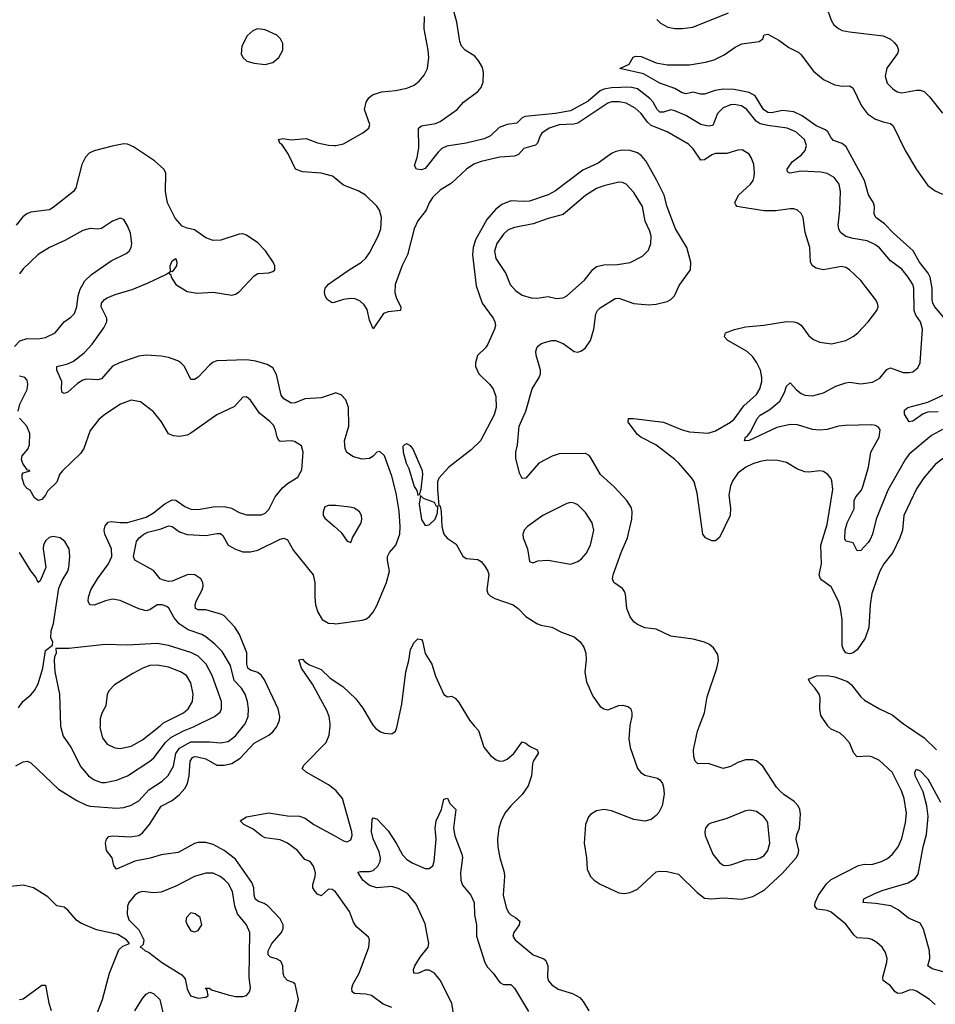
# Model space of a CAD drawing. Header units: inches. Extents: x 1682530 to 1839546, y 640742 to 791647.
# Tile 779 of 923: x 1778311 to 1783230, y 738503 to 743793. Entities that reach past the tile are written whole.
import ezdxf

# ---------------------------------------------------------------- set-up
doc = ezdxf.new("R2010")
doc.units = ezdxf.units.IN
doc.header["$MEASUREMENT"] = 0
for name, color, linetype in [('B7773', 7, 'Continuous'), ('B7774', 7, 'Continuous'), ('B7783', 7, 'Continuous'), ('B7784', 7, 'Continuous')]:
    doc.layers.add(name, color=color, linetype=linetype)

msp = doc.modelspace()

# ---------------------------------------------------------------- linework, layer by layer
at = {"layer": 'B7773', "color": 5}
for points, elevation in [([(1778290, 739784.5), (1778330, 739806.5), (1778350.2, 739810.2), (1778370, 739800.3), (1778520, 739660), (1778618.5, 739598.5), (1778670, 739572.6), (1778690, 739567.7), (1778830, 739557.9), (1778870, 739560.1), (1778910, 739572.7), (1778950, 739597.2), (1779004.7, 739655.3), (1779077, 739703), (1779108, 739732), (1779136.7, 739783.3), (1779149.1, 739850.9), (1779170, 739880.3), (1779230, 739912.8), (1779330, 739914.4), (1779390, 739908.9), (1779430, 739915.7), (1779470, 739946.3), (1779513.6, 740000)], 740), ([(1778530.5, 740000), (1778530.9, 739990), (1778544.4, 739944.4), (1778585, 739885), (1778639.4, 739779.4), (1778680.2, 739730), (1778710, 739709.3), (1778750, 739695.2), (1778770, 739695), (1778830, 739707), (1778890, 739730.2), (1779010.3, 739809.7), (1779031.7, 739828.3), (1779094.9, 739910), (1779122.7, 739937.3), (1779190, 739973.2), (1779245.1, 739994.9), (1779255.4, 740000)], 760), ([(1778742.1, 740000), (1778741.8, 739990), (1778755.6, 739935.6), (1778781.3, 739901.3), (1778821.5, 739881.5), (1778850, 739877.6), (1778910, 739889.4), (1778970, 739923.5), (1779064.5, 740000)], 780), ([(1779771.6, 738390), (1779808.1, 738530), (1779791, 738611), (1779780.1, 738620.1), (1779750, 738632), (1779731.7, 738651.7), (1779726.5, 738670), (1779724.6, 738710), (1779714.4, 738734.4), (1779690, 738747.9), (1779657.5, 738757.5), (1779645.2, 738770), (1779645.5, 738790), (1779665.9, 738830), (1779717.4, 738890), (1779725.8, 738910), (1779725.6, 738930), (1779710, 738962), (1779646, 739030), (1779625.1, 739045.1), (1779590, 739057.5), (1779575.3, 739070), (1779569.9, 739089.9), (1779568.9, 739130), (1779558.4, 739158.4), (1779470, 739282.4), (1779410, 739329.9), (1779350, 739361.8), (1779310, 739372.3), (1779270, 739373), (1779250, 739367.8), (1779161.6, 739318.4), (1779070, 739305.7), (1779011.9, 739288.1), (1778930, 739272.8), (1778830, 739229.7), (1778816.9, 739250), (1778806.6, 739290), (1778776.8, 739330), (1778770.9, 739370), (1778776.9, 739390), (1778790, 739404.2), (1778810.9, 739409.1), (1778903.9, 739403.9), (1778950, 739410.2), (1778970, 739424.1), (1779008.5, 739470), (1779070, 739568.6), (1779130, 739599), (1779170, 739630.8), (1779197.1, 739662.9), (1779213, 739690), (1779221.6, 739730), (1779226, 739810), (1779239.8, 739830), (1779250, 739835), (1779266.8, 739833.2), (1779310, 739822.3), (1779370, 739788.4), (1779410, 739787.9), (1779450, 739797.6), (1779494.9, 739825.1), (1779570, 739905.7), (1779648.6, 739950), (1779670, 739967.5), (1779690, 739993.1), (1779693.2, 740000)], 720), ([(1780000, 739659.1), (1779970, 739682.8), (1779849.5, 739750), (1779828.2, 739770), (1779839.1, 739790), (1779958, 739910), (1779974.1, 739950), (1779978.5, 740000)], 680), ([(1780000, 739113), (1779990, 739119.8), (1779970, 739121.4), (1779930, 739087), (1779910, 739095.7), (1779898.5, 739110), (1779886.5, 739130), (1779886.5, 739146.5), (1779899, 739190), (1779899.5, 739210), (1779890, 739246.4), (1779870.9, 739270.9), (1779842.2, 739282.2), (1779804.2, 739330), (1779750, 739369.9), (1779710, 739387.1), (1779630, 739398.1), (1779610, 739408.6), (1779565.1, 739445.1), (1779514.3, 739470), (1779494.5, 739490), (1779529.2, 739510), (1779650, 739532.1), (1779750, 739516.6), (1779813.7, 739513.6), (1779843.9, 739503.9), (1779891.7, 739470), (1780000, 739409.8)], 680), ([(1778725.2, 738450), (1778755.9, 738530), (1778793.5, 738670), (1778844, 738796), (1778864.1, 738815.9), (1778901.2, 738830), (1778884.5, 738850), (1778837.7, 738877.7), (1778723.8, 738903.8), (1778639.1, 738939.1), (1778616, 738956), (1778570, 739009.6), (1778550, 739024.5), (1778510, 739033.2), (1778461.4, 739081.5), (1778385.1, 739130), (1778330, 739143.4), (1778228, 739132)], 740), ([(1778310, 738528.4), (1778330, 738533.7), (1778430, 738605.5), (1778450, 738606.8), (1778466.7, 738510), (1778479.7, 738470)], 740), ([(1778930, 738467.6), (1778970, 738534), (1778990, 738558.7), (1779010, 738568.9), (1779030, 738561.5), (1779062.8, 738530), (1779080.2, 738460.2)], 720)]:
    msp.add_lwpolyline(points, dxfattribs=dict(at, elevation=elevation))
for points, elevation in [([(1779310, 739208.3), (1779250, 739189.9), (1779150, 739138.2), (1779070, 739105.6), (1779030, 739101.7), (1778970, 739109.6), (1778950, 739103.6), (1778928.4, 739090), (1778897.6, 739050), (1778890.4, 739030), (1778887.8, 738987.8), (1778896.9, 738956.9), (1778950, 738903.8), (1778977.4, 738850), (1778974.6, 738825.4), (1778958, 738810), (1778967.1, 738807.1), (1778984.9, 738790), (1779003.4, 738783.4), (1779073, 738730), (1779182, 738662), (1779200.3, 738640.3), (1779210, 738586.8), (1779228.7, 738548.7), (1779270, 738536.9), (1779310, 738542.4), (1779322.7, 738550), (1779318.6, 738578.6), (1779309.2, 738590), (1779329.7, 738590.3), (1779342, 738582), (1779430, 738553.9), (1779470, 738545.7), (1779510, 738545.6), (1779528.7, 738551.3), (1779538.8, 738561.2), (1779546, 738570), (1779551.1, 738590), (1779543.8, 738650), (1779546.5, 738890), (1779528.9, 738930), (1779480.2, 738990), (1779467.1, 739030), (1779454.5, 739110), (1779432.4, 739150), (1779411.9, 739171.9), (1779388.2, 739190), (1779350, 739208.2)], 740), ([(1779230, 738995.1), (1779207.3, 738970), (1779204, 738950), (1779210.7, 738930), (1779230, 738898.8), (1779250, 738893.4), (1779270, 738900.7), (1779289.3, 738930), (1779279.5, 738970), (1779254, 738990)], 760)]:
    msp.add_lwpolyline(points, close=True, dxfattribs=dict(at, elevation=elevation))
at = {"layer": 'B7774', "color": 5, "elevation": 720}
for points in [[(1779590, 743744.2), (1779564.5, 743735.5), (1779532.8, 743707.2), (1779504.4, 743650), (1779501.3, 743610), (1779508.7, 743590), (1779531, 743570), (1779570, 743559.5), (1779630, 743552.4), (1779670, 743563.6), (1779702.4, 743590), (1779725.1, 743630), (1779724.8, 743664.8), (1779712.7, 743690), (1779692.7, 743710), (1779630, 743738.9)], [(1779130, 742438), (1779120.4, 742440.4), (1779119.3, 742470), (1779130, 742498), (1779150, 742510.7), (1779154.9, 742490), (1779152.4, 742470)]]:
    msp.add_lwpolyline(points, close=True, dxfattribs=at)
at = {"layer": 'B7774', "color": 5}
for points, elevation in [([(1780000, 742945.7), (1779992.2, 742952.2), (1779930, 742969.2), (1779830, 742975.1), (1779792.7, 742990), (1779753.2, 743073.2), (1779720.9, 743120.9), (1779708.2, 743130), (1779701.2, 743150), (1779724.9, 743155.1), (1779770, 743148.1), (1779850, 743155.5), (1779911.4, 743131.4), (1779970, 743119), (1780000, 743117.4)], 680), ([(1780000, 741785.3), (1779930, 741761.6), (1779843.6, 741756.4), (1779790, 741734.2), (1779770, 741732.7), (1779730, 741755.9), (1779715.5, 741775.5), (1779690, 741887.3), (1779670, 741922.3), (1779641.1, 741941.1), (1779579, 741959), (1779530, 741965.8), (1779370, 741960.2), (1779350, 741952.5), (1779330, 741936.4), (1779270, 741873.3), (1779250, 741860.5), (1779230, 741860.7), (1779195.4, 741930), (1779176.9, 741950), (1779159.6, 741959.6), (1779110, 741977.6), (1779070, 741986.2), (1778990, 741990.7), (1778950, 741985.8), (1778846.7, 741950), (1778810, 741931.3), (1778750, 741863.9), (1778730, 741858.2), (1778670, 741862.2), (1778650, 741855.8), (1778622, 741838), (1778570, 741792), (1778550, 741784.5), (1778539, 741790), (1778534.5, 741810), (1778536.3, 741850), (1778509.7, 741910), (1778509.4, 741930), (1778570, 741943.9), (1778600.6, 741959.4), (1778656.8, 742003.2), (1778699.8, 742050), (1778762.1, 742137.9), (1778778.8, 742170), (1778778.4, 742190), (1778748.7, 742250), (1778750.8, 742270), (1778766.4, 742290), (1778780.8, 742299.2), (1778822.8, 742317.2), (1778915.8, 742344.2), (1779001.4, 742378.6), (1779096.6, 742423.4), (1779118, 742438), (1779114, 742430), (1779123.6, 742423.6), (1779124, 742410), (1779150, 742370.4), (1779210, 742333.6), (1779264.7, 742324.7), (1779350, 742328.7), (1779450, 742312.7), (1779470, 742318.3), (1779490, 742331.8), (1779570, 742416.9), (1779589.6, 742430), (1779650, 742433.8), (1779670, 742439.6), (1779681.1, 742450), (1779682, 742470), (1779673.1, 742490), (1779630.7, 742550.7), (1779590, 742593.6), (1779530, 742635.2), (1779510, 742642.2), (1779490, 742641), (1779391.2, 742608.8), (1779350, 742607.1), (1779310, 742622), (1779250, 742664.2), (1779210, 742672.8), (1779184.1, 742684.1), (1779146.7, 742726.7), (1779105.5, 742810), (1779094.2, 742870), (1779095.9, 742970), (1779085, 742990), (1779035.6, 743035.6), (1778921.5, 743110), (1778890, 743124.2), (1778870, 743126.3), (1778806.7, 743113.3), (1778710, 743088.3), (1778683.7, 743076.3), (1778665, 743055.1), (1778645.3, 743014.7), (1778612.4, 742890), (1778599.1, 742870), (1778490, 742783.5), (1778470, 742772.4), (1778370, 742758.2), (1778348.8, 742750), (1778326.6, 742733.4), (1778290.8, 742689.2)], 720), ([(1778282, 742038), (1778312.1, 742067.9), (1778350, 742080.2), (1778410, 742079.3), (1778450, 742086), (1778501.3, 742110), (1778549.8, 742170.2), (1778585.5, 742194.5), (1778605.1, 742214.9), (1778618.3, 742250), (1778625.3, 742310), (1778634.9, 742345.1), (1778661.1, 742390), (1778696.2, 742423.8), (1778802.3, 742497.7), (1778882.8, 742537.2), (1778898, 742550), (1778909.7, 742570), (1778914, 742590), (1778905.6, 742645.6), (1778890, 742685.2), (1778870, 742719), (1778850, 742726.6), (1778810, 742711.6), (1778750, 742671.5), (1778730, 742667.8), (1778690, 742671.1), (1778650, 742659.7), (1778553.2, 742606.8), (1778470.4, 742570), (1778410, 742532.4), (1778330, 742454.8), (1778310, 742428.5)], 740), ([(1780000, 742274.4), (1779990, 742271.3), (1779963.4, 742290), (1779951.3, 742310), (1779947.8, 742330), (1779952.5, 742350), (1779970, 742372.6), (1780000, 742393.5)], 680), ([(1778301.8, 741690), (1778312.2, 741727.8), (1778350, 741805.5), (1778354.7, 741834.7), (1778350, 741856), (1778338, 741870), (1778310, 741878.3)], 740), ([(1779513.6, 740000), (1779521.7, 740010), (1779538.5, 740050), (1779540.8, 740090), (1779534.5, 740130), (1779521.6, 740170), (1779502.2, 740202.2), (1779463.5, 740243.5), (1779443.2, 740323.2), (1779398.3, 740398.3), (1779358.6, 740438.6), (1779310, 740478.4), (1779290, 740490.5), (1779215.5, 740515.5), (1779167.7, 740547.7), (1779140.2, 740580.2), (1779111.7, 740631.7), (1779100.4, 740640.4), (1779075.3, 740650), (1779050, 740649.7), (1779010, 740623), (1778990, 740617.7), (1778950, 740627.4), (1778850, 740673), (1778810, 740680.5), (1778771.2, 740671.2), (1778710, 740647), (1778687.8, 740650), (1778678.2, 740670), (1778679.8, 740690), (1778693.4, 740730), (1778729.2, 740790), (1778788.4, 740870), (1778805.9, 740910), (1778803, 740950), (1778768.1, 741030), (1778765, 741050), (1778770, 741074), (1778786.7, 741093.3), (1778802.3, 741097.7), (1778850, 741091.5), (1778890, 741092.2), (1778990, 741120.1), (1779030, 741143.2), (1779090, 741192.6), (1779130, 741213.7), (1779150, 741212.2), (1779197.4, 741177.4), (1779230, 741163.7), (1779270, 741162.3), (1779350, 741175.2), (1779410, 741177.7), (1779448.2, 741168.2), (1779490, 741145.4), (1779530, 741132.2), (1779610, 741133.2), (1779630, 741142.2), (1779650, 741161.1), (1779683.9, 741230), (1779722.3, 741277.7), (1779750, 741301.1), (1779804.9, 741335.1), (1779826, 741374), (1779834.4, 741470), (1779824, 741504), (1779787.1, 741527.1), (1779770, 741530.7), (1779710, 741526.9), (1779705.1, 741530), (1779694, 741550), (1779685.3, 741590), (1779673.9, 741613.9), (1779655, 741635), (1779598.6, 741678.6), (1779550, 741749.4), (1779530, 741766.6), (1779510, 741766), (1779464.7, 741715.3), (1779370, 741669.8), (1779230, 741571.8), (1779210, 741561.4), (1779170, 741554.2), (1779137.4, 741557.4), (1779110, 741568.2), (1779071.8, 741631.8), (1779030, 741686.6), (1778959.3, 741739.3), (1778910, 741749.7), (1778852.6, 741727.4), (1778767.3, 741672.7), (1778735.5, 741644.5), (1778690, 741587), (1778654.7, 741490), (1778638, 741462), (1778541.3, 741370), (1778524.7, 741350), (1778510, 741309.3), (1778460.5, 741259.5), (1778450, 741239), (1778430, 741215.3), (1778410, 741209.3), (1778390, 741224), (1778366, 741266), (1778350, 741274), (1778337.2, 741290), (1778324.5, 741330), (1778323.7, 741350), (1778330, 741358.8), (1778366, 741370), (1778350, 741375.3), (1778328.2, 741408.2), (1778319.7, 741430), (1778324.4, 741450), (1778354.3, 741485.7), (1778364.1, 741510), (1778364.6, 741570), (1778348.7, 741610), (1778310, 741652.4)], 740), ([(1780000, 741184), (1779970, 741184), (1779950, 741175.3), (1779940.7, 741150), (1779942, 741130), (1779950, 741116), (1780000, 741072.1)], 740), ([(1779693.2, 740000), (1779707.4, 740030), (1779709, 740050), (1779699, 740090), (1779626.4, 740246.4), (1779609.9, 740269.9), (1779590, 740286.6), (1779550, 740298), (1779536.3, 740310), (1779531.8, 740330), (1779531.6, 740391.6), (1779490.9, 740490), (1779466.3, 740530), (1779410, 740589.8), (1779397.1, 740597.2), (1779310, 740621.9), (1779270, 740622.3), (1779255.8, 740630), (1779252.9, 740650), (1779259.3, 740670), (1779291.1, 740730), (1779297.1, 740750), (1779295.2, 740770), (1779283.2, 740790), (1779252.2, 740810), (1779230, 740813), (1779209.7, 740810.2), (1779130, 740776.9), (1779110, 740775.8), (1779082.5, 740782.5), (1779066, 740790), (1779030, 740833.5), (1778929.2, 740889.2), (1778921.5, 740910), (1778937.4, 740990), (1778951.7, 741010), (1778977.4, 741030), (1778999.5, 741040.5), (1779070, 741057.7), (1779110, 741073.4), (1779130, 741070.2), (1779170, 741041.1), (1779210, 741027.9), (1779310, 741022.6), (1779370, 741033.5), (1779390, 741032.9), (1779402, 741022), (1779430.2, 740970), (1779470, 740948.2), (1779510, 740935), (1779550, 740934.7), (1779590, 740943.5), (1779710, 741002.2), (1779730, 741007.7), (1779750, 740998.7), (1779781.5, 740941.5), (1779888, 740810), (1779897.2, 740770), (1779896.6, 740690), (1779900.8, 740650), (1779912.5, 740610), (1779936.5, 740570), (1779970, 740550.9), (1780000, 740548.6)], 720), ([(1778303.3, 740096.7), (1778327.6, 740130), (1778370, 740166.7), (1778389.8, 740190.2), (1778410, 740226), (1778435.6, 740310), (1778450, 740404.7), (1778487.3, 740432.7), (1778488, 740450), (1778477.2, 740470), (1778479.3, 740510), (1778491.6, 740550), (1778521.7, 740738.3), (1778539.6, 740780.4), (1778569.5, 740830), (1778574.3, 740850), (1778579.2, 740910), (1778576, 740950), (1778553.3, 740990), (1778528.7, 741010), (1778490, 741017), (1778468.7, 741011.3), (1778450, 740993.2), (1778439.1, 740970), (1778437.3, 740950), (1778450.8, 740850), (1778420.7, 740779.3), (1778410, 740769.4), (1778397.6, 740797.6), (1778370, 740832.8), (1778310, 740931.2)], 760), ([(1779255.4, 740000), (1779356.9, 740050), (1779387.5, 740072.5), (1779395.5, 740090), (1779395.2, 740130), (1779345.4, 740270), (1779312.9, 740330), (1779270, 740373), (1779230, 740392.9), (1779110, 740431.1), (1779050, 740441.7), (1778890, 740433.5), (1778770, 740437.1), (1778574.7, 740414.7), (1778504.7, 740415.3), (1778506, 740390), (1778498, 740370), (1778496.4, 740350), (1778499, 740290), (1778524, 740170), (1778530.5, 740000)], 760), ([(1779978.5, 740000), (1779979.3, 740010), (1779973.9, 740050), (1779961.5, 740081.5), (1779884, 740224), (1779825.1, 740310), (1779810, 740354), (1779830, 740357.1), (1779843.2, 740343.2), (1779868, 740328), (1779930, 740302.4), (1779977.3, 740257.3), (1780000, 740241.8)], 680), ([(1779064.5, 740000), (1779084.1, 740015.9), (1779190, 740068.8), (1779215.7, 740090), (1779238.7, 740130), (1779242.2, 740170), (1779230.6, 740230), (1779207.1, 740270), (1779174.7, 740290), (1779110, 740315.4), (1779050, 740326), (1779010, 740323), (1778972, 740310), (1778918.8, 740281.2), (1778820.6, 740219.4), (1778791.8, 740190), (1778781.5, 740170), (1778773.1, 740106.9), (1778752.8, 740067.2), (1778743.4, 740036.6), (1778742.1, 740000)], 780)]:
    msp.add_lwpolyline(points, dxfattribs=dict(at, elevation=elevation))
at = {"layer": 'B7783', "color": 5}
for points, elevation in [([(1780211.3, 740000), (1780224.6, 739984.6), (1780250, 739966.7), (1780270, 739959.5), (1780310, 739956.3), (1780329.6, 739970.4), (1780337.6, 739990), (1780339.6, 740000)], 680), ([(1780753.4, 740000), (1780775.1, 739975.1), (1780804.6, 739884.6), (1780839.8, 739839.8), (1780870, 739816.9), (1780890, 739810.2), (1780910, 739811.4), (1780930, 739821.3), (1780965.4, 739850), (1781010, 739913), (1781030, 739906.4), (1781050.2, 739890.2), (1781090.8, 739870), (1781096.4, 739856.4), (1781097.1, 739850), (1781070.3, 739810), (1781065.4, 739794.6), (1781061.1, 739730), (1781042, 739678), (1781010, 739630.9), (1780949.1, 739570), (1780918, 739530), (1780898.2, 739490), (1780885, 739450), (1780877.8, 739390), (1780880.3, 739350), (1780890.3, 739290), (1780913.7, 739213.7), (1780916.5, 739190), (1780908.5, 739090), (1780924.2, 739024.2), (1780937.5, 738997.5), (1780950, 738983.6), (1780975.5, 738970), (1780997.6, 738950), (1780995.3, 738930), (1780966, 738890), (1780960.5, 738870), (1780973, 738850), (1781070.4, 738770), (1781127, 738747), (1781138, 738738), (1781147.8, 738710), (1781147.2, 738647.2), (1781152.9, 738630), (1781170, 738608.7), (1781204.8, 738584.8), (1781281.8, 738561.9), (1781319.8, 738539.8), (1781339.2, 738519.2), (1781368.1, 738468.1)], 680), ([(1781589.3, 740000), (1781583, 739930), (1781590, 739883), (1781630, 739770.7), (1781646, 739750), (1781670, 739734.4), (1781738, 739718), (1781750.2, 739710.2), (1781764.2, 739690), (1781770.3, 739669.7), (1781772.8, 739632.8), (1781762.4, 739570), (1781745.2, 739534.8), (1781730, 739517.4), (1781703.7, 739496.3), (1781670, 739486.9), (1781610, 739495.8), (1781490, 739542.6), (1781450.4, 739549.6), (1781410, 739542.4), (1781377.3, 739522.7), (1781367, 739510), (1781351.7, 739470), (1781342.8, 739370), (1781356, 739290), (1781359.5, 739230), (1781377.6, 739190), (1781397.1, 739170), (1781430, 739148.8), (1781530, 739102), (1781558.5, 739098.5), (1781590, 739104.4), (1781630, 739121.3), (1781730, 739214.4), (1781750, 739219.5), (1781790, 739217.4), (1781850, 739202.6), (1781950, 739103.6), (1781990, 739074), (1782030, 739070.2), (1782090, 739075.4), (1782190, 739068.9), (1782250, 739083.2), (1782310, 739115.9), (1782410, 739207.5), (1782482.9, 739290), (1782493.7, 739310), (1782496.8, 739330), (1782483.4, 739390), (1782485.9, 739414.1), (1782500.7, 739450), (1782505.4, 739525.4), (1782502.5, 739550), (1782492.8, 739570), (1782472.2, 739592.2), (1782416.4, 739630), (1782395.6, 739650), (1782378, 739670), (1782303.2, 739783.2), (1782270, 739811.2), (1782250, 739817.7), (1782210, 739816), (1782170, 739802.7), (1782130, 739781.5), (1782090, 739770.9), (1782010, 739797.3), (1781955.1, 739795.1), (1781940.5, 739810), (1781932.1, 739832.1), (1781932, 739870), (1781953.3, 739970), (1781964.2, 740000)], 720), ([(1783230, 738503), (1783199.7, 738530), (1783130, 738574.8), (1783110, 738581), (1783090, 738579.1), (1783050, 738563.2), (1783030, 738561.4), (1783015.1, 738570), (1782990, 738602), (1782950.9, 738630.9), (1782948.9, 738650), (1782970.9, 738730), (1782971.1, 738750), (1782962, 738782), (1782944.2, 738810), (1782915.7, 738835.7), (1782890, 738851.2), (1782870, 738856.9), (1782810, 738861.1), (1782794.2, 738874.2), (1782750, 738934), (1782670, 738998.5), (1782650, 739007.4), (1782594.9, 739014.9), (1782583.1, 739030), (1782585, 739050), (1782603, 739090), (1782645.6, 739150), (1782670, 739173.9), (1782818, 739250), (1782850, 739256.5), (1782890, 739254.7), (1782942, 739270), (1782973.6, 739286.4), (1783000.5, 739310), (1783031.4, 739348.6), (1783050, 739394), (1783070, 739478.8), (1783075.5, 739530), (1783063.2, 739610), (1783048.7, 739650), (1782999.2, 739750), (1782930, 739812.7), (1782890, 739833.8), (1782870, 739837), (1782810, 739832.4), (1782792.2, 739852.2), (1782768.6, 739908.6), (1782741.2, 739941.2), (1782719.6, 739959.5), (1782670, 739982), (1782655.5, 739995.5), (1782652.4, 740000)], 680), ([(1783075, 740000), (1783170, 739935.5), (1783236.9, 739870)], 680), ([(1783293.3, 738673.3), (1783214.1, 738694.1), (1783189.8, 738709.8), (1783200.9, 738750), (1783199.4, 738790), (1783167.6, 738907.6), (1783150, 738938.7), (1783087, 738967), (1783031.6, 739011.6), (1782992.1, 739032.1), (1782910, 739045.4), (1782842, 739050), (1782847.3, 739070), (1782910, 739099.7), (1782950, 739116.6), (1783084.3, 739155.7), (1783121.4, 739178.6), (1783137.6, 739202.4), (1783164.6, 739350), (1783183.9, 739416.1), (1783192.8, 739512.8), (1783185.5, 739570), (1783165.7, 739645.7), (1783122.6, 739730), (1783119.6, 739750), (1783130, 739767.3), (1783150, 739758), (1783190, 739714.3), (1783258.4, 739590)], 660), ([(1780000, 739409.8), (1780050, 739382), (1780070, 739376.5), (1780090, 739386.4), (1780096.5, 739410), (1780095.9, 739430), (1780045.3, 739610), (1780011.6, 739650), (1780000, 739659.1)], 680), ([(1780644.7, 738430), (1780631.8, 738510), (1780570, 738633.6), (1780539.3, 738670), (1780510, 738686.8), (1780490, 738686.3), (1780450, 738668.6), (1780428, 738670), (1780426.8, 738690), (1780434.2, 738710), (1780462.4, 738757.6), (1780505, 738810), (1780508.3, 738830), (1780490, 738935.1), (1780441.8, 739041.8), (1780396.4, 739096.4), (1780350, 739124.1), (1780310, 739136.2), (1780230, 739129.8), (1780190, 739141.5), (1780153.7, 739170), (1780126.8, 739213.2), (1780142.6, 739217.4), (1780190, 739216.9), (1780210, 739223.2), (1780235.1, 739244.9), (1780247.2, 739270), (1780248.6, 739290), (1780242.2, 739322.2), (1780210, 739392), (1780200.3, 739430), (1780204.4, 739495.6), (1780210, 739506), (1780230, 739500.7), (1780290, 739436), (1780334.2, 739370), (1780367.3, 739307.3), (1780390, 739282.2), (1780422.6, 739262.6), (1780490, 739232.6), (1780510, 739232.9), (1780530, 739247.4), (1780537, 739270), (1780547.7, 739390), (1780543.6, 739450), (1780547.7, 739490), (1780577.7, 739550), (1780590, 739604.7), (1780610, 739611.3), (1780622.3, 739582.3), (1780654, 739550), (1780641.8, 739450), (1780648.6, 739408.6), (1780686.9, 739310), (1780690, 739291.3), (1780679.4, 739210), (1780680.6, 739170), (1780690, 739144.2), (1780734, 739090), (1780753.2, 739050), (1780755, 738985), (1780764.5, 738930), (1780765, 738870), (1780810, 738728.5), (1780823.5, 738703.5), (1780855.2, 738670), (1780890, 738620.2), (1780910, 738610.3), (1780950, 738610.4), (1780970, 738590.4), (1781045.1, 738465.1)], 660), ([(1780310, 738486.4), (1780263.7, 738503.7), (1780200.7, 738550), (1780170, 738558), (1780110, 738560.9), (1780096.3, 738570), (1780094.6, 738590), (1780099.8, 738610), (1780135.5, 738670), (1780186, 738810), (1780189.5, 738849.5), (1780184.1, 738864.1), (1780119.8, 738919.8), (1780105, 738945), (1780082.8, 739002.8), (1780007.7, 739107.7), (1780000, 739113)], 680)]:
    msp.add_lwpolyline(points, dxfattribs=dict(at, elevation=elevation))
at = {"layer": 'B7783', "color": 5, "elevation": 740}
msp.add_lwpolyline([(1782233.3, 739546.7), (1782210, 739542), (1782110, 739502), (1782023.6, 739476.4), (1782010.3, 739469.7), (1781996.4, 739450), (1781992, 739430), (1781994.3, 739410), (1782034.7, 739310), (1782070, 739264.6), (1782090, 739251.6), (1782110, 739249.2), (1782132, 739252), (1782210, 739279.7), (1782270, 739283.9), (1782290, 739290.2), (1782310, 739303.6), (1782330.8, 739330), (1782340.7, 739370), (1782330, 739477.2), (1782325.7, 739490), (1782309.7, 739510), (1782270, 739539.1)], close=True, dxfattribs=at)
at = {"layer": 'B7784', "color": 5}
for points, elevation in [([(1783268.6, 741591.4), (1783210, 741559.8), (1783090, 741459.4), (1783070, 741431.8), (1782974.7, 741265.3), (1782913.5, 741110), (1782892.4, 741030), (1782879.7, 741000.3), (1782870, 740984), (1782830, 740940.7), (1782810, 740939), (1782790, 740982), (1782750, 740992.3), (1782745, 741005), (1782745.6, 741050), (1782757.7, 741090), (1782794.1, 741165.9), (1782795, 741210), (1782804.1, 741230), (1782833.8, 741266.2), (1782843.6, 741290), (1782871.7, 741390), (1782884.4, 741470), (1782929.1, 741550), (1782934.6, 741590), (1782924.4, 741604.4), (1782910, 741613.3), (1782890, 741616.7), (1782746.6, 741613.4), (1782710, 741609.2), (1782650, 741591.7), (1782607.5, 741587.5), (1782570, 741591.4), (1782490, 741615.9), (1782450, 741619), (1782378.4, 741601.6), (1782230, 741531.6), (1782204.5, 741530), (1782209.8, 741550), (1782222.2, 741557.8), (1782239.8, 741580.2), (1782272.4, 741650), (1782290, 741667.6), (1782340.9, 741699.1), (1782395.7, 741744.3), (1782419.8, 741790), (1782430, 741824.9), (1782450, 741842.4), (1782485, 741805), (1782510, 741785.5), (1782530, 741775.9), (1782570, 741772.8), (1782630, 741787.9), (1782696.4, 741823.6), (1782750, 741842.7), (1782770, 741845.5), (1782830, 741837.1), (1782893.5, 741846.5), (1782932.9, 741867), (1782970, 741914), (1782990, 741922.6), (1783057.5, 741897.5), (1783090, 741896.9), (1783110, 741901.7), (1783137, 741923), (1783148.3, 741950), (1783162.3, 742130), (1783150.6, 742170), (1783125.9, 742205.9), (1783117.4, 742230), (1783115.4, 742350), (1783108.9, 742370), (1783084.4, 742410), (1783050, 742452.7), (1782990, 742496.8), (1782930, 742567.6), (1782905.9, 742585.9), (1782864.7, 742604.7), (1782790, 742617.2), (1782750, 742628.7), (1782720.7, 742650), (1782711.4, 742670), (1782709, 742690), (1782718, 742770), (1782721.1, 742870), (1782713.1, 742910), (1782686.2, 742946.1), (1782650, 742966), (1782614.7, 742974.7), (1782510, 742979.6), (1782448.8, 742968.8), (1782436.2, 742976.2), (1782434.7, 742990), (1782461, 743030), (1782512.1, 743067.9), (1782531.1, 743090), (1782537.7, 743117.7), (1782527.7, 743150), (1782480.4, 743190), (1782433.6, 743210), (1782330, 743224.5), (1782290, 743234.4), (1782268.3, 743248.3), (1782218.3, 743310), (1782189.5, 743330), (1782150, 743337.4), (1782130, 743335.6), (1782090, 743319), (1782060.2, 743290), (1782035.1, 743224.9), (1782010, 743221.1), (1781970, 743230.6), (1781890, 743278.9), (1781830, 743304.2), (1781810, 743308.7), (1781770, 743296.4), (1781750, 743295.5), (1781735.5, 743310), (1781714.4, 743350), (1781697.4, 743370), (1781630, 743421.2), (1781590, 743430.3), (1781490, 743426.8), (1781450, 743420.3), (1781430, 743411.3), (1781365.3, 743354.7), (1781270, 743304.1), (1781188.8, 743288.8), (1781026.8, 743273.2), (1781010, 743266.3), (1780982.3, 743237.7), (1780930, 743229.9), (1780886.8, 743213.2), (1780839.7, 743170), (1780806.5, 743153.5), (1780710, 743130.4), (1780605.5, 743114.5), (1780579.5, 743100.5), (1780559.3, 743080.7), (1780490, 742993.6), (1780470, 742986.6), (1780442, 742990), (1780432.7, 743010), (1780446.4, 743053.6), (1780454.7, 743105.3), (1780453.3, 743210), (1780470, 743223.1), (1780544.9, 743235.1), (1780570, 743246.4), (1780661.6, 743310), (1780694.7, 743350), (1780772.2, 743407.8), (1780790.7, 743429.3), (1780801.7, 743458.3), (1780803.4, 743510), (1780796.9, 743536.9), (1780778.3, 743570), (1780756.3, 743596.3), (1780703.8, 743630), (1780684.4, 743650), (1780675.6, 743675.6), (1780659.3, 743779.3), (1780624.8, 743904.8)], 660), ([(1782635.3, 743890), (1782671.1, 743791.1), (1782685.5, 743765.5), (1782710, 743744.9), (1782730, 743734.9), (1782770, 743727), (1782950, 743706.3), (1782989.3, 743689.3), (1783010, 743670.4), (1783025.7, 743650), (1783032, 743630), (1783027.7, 743612.3), (1782970, 743532), (1782960.9, 743490), (1782971.4, 743451.4), (1783001.4, 743421.4), (1783026.4, 743406.4), (1783050, 743400.8), (1783130, 743414.4), (1783150, 743414.7), (1783170, 743407.9), (1783198.8, 743378.8), (1783270, 743290.4)], 660), ([(1781734.4, 743794.4), (1781753.9, 743773.9), (1781793.8, 743753.8), (1781830, 743745.4), (1781870, 743745), (1781927.4, 743752.6), (1782118.4, 743830)], 660), ([(1780000, 743117.4), (1780010, 743116.8), (1780050, 743126.5), (1780155.1, 743184.9), (1780186, 743210), (1780192.3, 743230), (1780163.5, 743310), (1780171.5, 743350), (1780187.3, 743372.7), (1780206.6, 743390), (1780253.9, 743406.1), (1780330, 743412.1), (1780390, 743425), (1780430, 743440.7), (1780457.9, 743462.1), (1780484.5, 743495.5), (1780502.4, 743530), (1780509.8, 743590), (1780506.2, 743630), (1780483.3, 743743.3), (1780486.2, 743810)], 680), ([(1783296.5, 742170), (1783228.1, 742250), (1783218, 742270), (1783214.3, 742290), (1783212.8, 742350), (1783203.1, 742410), (1783192, 742432), (1783145, 742490), (1783110.9, 742550.9), (1783005.4, 742645.4), (1782957.1, 742697.1), (1782910.6, 742730.6), (1782901.6, 742750), (1782903.7, 742790), (1782898.7, 742810), (1782871.6, 742851.6), (1782849.5, 742930), (1782750.6, 743110), (1782730, 743128), (1782683.7, 743143.7), (1782670, 743158.4), (1782652.8, 743190), (1782640.7, 743200.7), (1782590, 743222.5), (1782515.7, 743275.7), (1782470, 743297.8), (1782410, 743304.9), (1782350, 743292.8), (1782330, 743294), (1782307.2, 743310), (1782263.4, 743383.4), (1782230, 743402.1), (1782150, 743417.3), (1782090, 743420.1), (1782047, 743413), (1781990, 743392.1), (1781970, 743392.1), (1781930, 743403.1), (1781890, 743395.1), (1781870, 743399.3), (1781830, 743423.1), (1781750, 743452.3), (1781661.7, 743501.7), (1781535.3, 743530), (1781585.8, 743554.2), (1781607.7, 743592.3), (1781622, 743598), (1781650, 743594.6), (1781730, 743561.3), (1781790.3, 743550.3), (1781909.8, 743550.2), (1781995.6, 743564.4), (1782042, 743578), (1782096.4, 743603.6), (1782154.2, 743645.9), (1782190, 743663.1), (1782284.1, 743675.9), (1782304, 743690), (1782310, 743711.3), (1782330, 743714.8), (1782390, 743683.8), (1782443, 743643), (1782496.7, 743616.7), (1782510, 743604.9), (1782576.2, 743516.2), (1782630, 743471.1), (1782690, 743443), (1782730, 743435.8), (1782770, 743437.3), (1782786.5, 743426.5), (1782833.4, 743330), (1782866.9, 743286.9), (1782910, 743259.2), (1782950, 743243.9), (1782990, 743234.9), (1783003.5, 743223.5), (1783067.9, 743090), (1783130, 742988.9), (1783190, 742902.8), (1783230, 742872.8), (1783270, 742855.2)], 640), ([(1783290.3, 741450), (1783230, 741404), (1783168.7, 741331.3), (1783130, 741272.4), (1783060.7, 741130), (1783054.5, 741050), (1783039.3, 741010), (1783001.6, 740930), (1782953.8, 740870), (1782930, 740827), (1782889.4, 740710), (1782880.9, 740650), (1782872.9, 740527.1), (1782854.4, 740470), (1782810, 740407.6), (1782790, 740391.6), (1782770, 740385.6), (1782750, 740392), (1782736.9, 740410), (1782729.8, 740430), (1782729.2, 740570.8), (1782721.4, 740630), (1782710.5, 740670), (1782670, 740745.6), (1782621.4, 740781.4), (1782612.4, 740792.4), (1782607.2, 740810), (1782618.5, 740870), (1782616.1, 740970), (1782650, 741080.5), (1782680.4, 741270), (1782675, 741315.1), (1782669.7, 741329.7), (1782652.3, 741350), (1782630, 741366.6), (1782610, 741369.5), (1782550, 741362), (1782530, 741363.5), (1782490, 741378.9), (1782430, 741414.7), (1782384.6, 741424.6), (1782330, 741426.2), (1782290, 741419.8), (1782250, 741407.8), (1782212.4, 741390), (1782170, 741357.4), (1782142.1, 741317.9), (1782130, 741289.3), (1782121.7, 741238.3), (1782129.7, 741169.7), (1782127.4, 741130), (1782070, 741011.5), (1782050, 740993.3), (1782030, 740993), (1781995.1, 741010), (1781981.6, 741030), (1781950.4, 741250), (1781933.9, 741310), (1781922.9, 741330), (1781851.5, 741411.5), (1781830, 741429.9), (1781728.9, 741508.9), (1781648.5, 741550), (1781630, 741564.8), (1781579.7, 741630), (1781582, 741650), (1781609, 741651), (1781770, 741630.8), (1781870, 741589.3), (1781910, 741578.4), (1782010, 741571.8), (1782050, 741583.8), (1782130, 741630.2), (1782150, 741647.3), (1782201.7, 741718.3), (1782270, 741779), (1782287.3, 741810), (1782298.2, 741850), (1782299, 741870), (1782291.4, 741910), (1782272.3, 741950), (1782250, 741982.3), (1782219.7, 742010), (1782116.3, 742070), (1782096.9, 742090), (1782103.7, 742110), (1782150.6, 742129.4), (1782210, 742143.8), (1782308.5, 742151.5), (1782430, 742171.5), (1782470, 742170.3), (1782490, 742164.9), (1782510, 742152.7), (1782550, 742095.5), (1782575.8, 742075.8), (1782610, 742061.3), (1782672.3, 742052.3), (1782749.7, 742070.2), (1782790, 742090.4), (1782814.5, 742110), (1782869.7, 742170.3), (1782916.2, 742230), (1782922.9, 742250), (1782920.7, 742270), (1782909.6, 742290), (1782830, 742391.6), (1782769.5, 742450), (1782750, 742462), (1782726.9, 742466.9), (1782628.6, 742448.6), (1782590, 742457.4), (1782571, 742471), (1782560.5, 742490), (1782556.8, 742570), (1782530.8, 742650), (1782520.4, 742730), (1782510, 742751.8), (1782490, 742769.6), (1782470, 742776.9), (1782450, 742777.3), (1782374.4, 742765.6), (1782310, 742765.8), (1782185.2, 742785.2), (1782166.6, 742790), (1782158.3, 742798.3), (1782153.7, 742810), (1782173.8, 742850), (1782238, 742910), (1782251.8, 742930), (1782257.8, 742950), (1782259.8, 742970), (1782254.5, 743014.5), (1782242.4, 743050), (1782229.5, 743070), (1782193.1, 743093.1), (1782170, 743092.6), (1782110, 743075.1), (1782050, 743073.9), (1782030, 743067.4), (1781990, 743039.8), (1781970, 743037.8), (1781930, 743099.8), (1781904.6, 743124.6), (1781790, 743190.5), (1781704.5, 743224.5), (1781683.2, 743243.2), (1781650, 743289.1), (1781617.5, 743317.5), (1781570, 743343.9), (1781532.6, 743352.6), (1781490, 743352.1), (1781470, 743345.5), (1781310, 743237.2), (1781288.2, 743231.8), (1781210, 743228.1), (1781155.2, 743210), (1781116.6, 743183.4), (1781107.3, 743170), (1781093.4, 743130), (1781081.6, 743118.4), (1781018.9, 743101.1), (1780990, 743069), (1780970, 743060.5), (1780890, 743054.5), (1780790, 743031.9), (1780750, 743016.8), (1780711.1, 742990), (1780630, 742915.3), (1780570, 742876.4), (1780530, 742840.4), (1780510.2, 742810), (1780494.2, 742770), (1780450, 742712.7), (1780430.6, 742670), (1780395, 742530), (1780366.6, 742473.4), (1780329, 742370), (1780326.6, 742326.6), (1780335.7, 742295.7), (1780358.5, 742250), (1780356, 742230), (1780290, 742223.2), (1780266.1, 742213.9), (1780210, 742131.8), (1780190, 742178), (1780176.9, 742236.9), (1780161.9, 742261.9), (1780140.6, 742280.6), (1780113.2, 742293.2), (1780090, 742295.2), (1780050, 742289.9), (1780000, 742274.4)], 680), ([(1781964.2, 740000), (1781989.7, 740070), (1782005.4, 740154.6), (1782056.9, 740310), (1782064.7, 740350), (1782062.7, 740382.7), (1782038.2, 740418.2), (1782016.4, 740436.4), (1781990, 740449.7), (1781930, 740464.4), (1781810, 740480.5), (1781730, 740518), (1781670, 740526.3), (1781630, 740544.2), (1781610, 740558.7), (1781590, 740585.1), (1781573.8, 740630), (1781566.4, 740706.4), (1781561, 740721), (1781550, 740737.4), (1781503.9, 740770), (1781496.5, 740790), (1781499.2, 740810), (1781542.3, 740930), (1781576.5, 741010), (1781600.3, 741110), (1781602.4, 741150), (1781597.6, 741170), (1781573.3, 741210), (1781504.2, 741284.2), (1781431, 741350), (1781379, 741439), (1781370, 741451.1), (1781350, 741463.1), (1781210, 741460.4), (1781171.1, 741448.9), (1781099.5, 741410), (1781030.3, 741330), (1781010, 741327.8), (1780996.5, 741356.5), (1780976.7, 741436.6), (1780976.1, 741470), (1780986.3, 741510), (1780995.3, 741610), (1781030, 741690.5), (1781064, 741810), (1781102.4, 741870), (1781108.2, 741890), (1781108.4, 741910), (1781085.3, 741990), (1781083.5, 742010), (1781088.7, 742030), (1781098.3, 742041.7), (1781110, 742051.6), (1781130, 742058.3), (1781170, 742068.9), (1781190, 742069.1), (1781230, 742054.2), (1781290, 742010.3), (1781310, 742007.7), (1781330, 742013.4), (1781351.3, 742030), (1781378, 742070), (1781395.8, 742130), (1781407.1, 742212.9), (1781414.7, 742230), (1781430, 742244.4), (1781510, 742295.2), (1781530, 742296.5), (1781610, 742268.4), (1781690, 742261.8), (1781730, 742265), (1781790, 742279), (1781810, 742289.1), (1781829.8, 742310.2), (1781855, 742365), (1781915.1, 742450), (1781916.8, 742490), (1781895, 742570), (1781834.5, 742670), (1781790, 742787), (1781772.9, 742850), (1781734, 742930), (1781674.8, 743034.8), (1781650, 743064.2), (1781630, 743077), (1781590, 743090.5), (1781547.8, 743092.2), (1781514.6, 743085.4), (1781490, 743074.6), (1781418.3, 743021.7), (1781335.9, 742984.1), (1781190, 742874.5), (1781150, 742851.3), (1781050, 742818.6), (1781015.6, 742815.6), (1780950, 742819.8), (1780900.6, 742799.4), (1780866.9, 742773.1), (1780820.4, 742719.6), (1780759.8, 742610), (1780747.3, 742570), (1780744, 742530), (1780763.6, 742363.6), (1780795.6, 742270), (1780855.3, 742190), (1780864.2, 742170), (1780866.7, 742150), (1780862.4, 742130), (1780826, 742050), (1780813, 742030), (1780770, 741989.3), (1780759.6, 741950), (1780760.3, 741930), (1780777.6, 741890), (1780835.8, 741835.8), (1780854, 741810), (1780868.8, 741768.8), (1780870.3, 741710), (1780859.6, 741670), (1780786.3, 741530), (1780737.3, 741482.7), (1780615.8, 741390), (1780563, 741330), (1780556.4, 741310), (1780555.3, 741270), (1780562, 741182), (1780570, 741182), (1780574.9, 741150), (1780578, 741070), (1780590, 741028.5), (1780607.5, 741007.5), (1780655.4, 740975.4), (1780690.9, 740910.9), (1780710, 740899.3), (1780772.9, 740892.9), (1780790, 740883.1), (1780810, 740856.4), (1780826.3, 740830), (1780831.8, 740811.8), (1780821.2, 740730), (1780826.5, 740710), (1780837.7, 740697.7), (1780863.5, 740683.5), (1780961.3, 740650), (1780988.7, 740630), (1781030, 740587), (1781090, 740548.9), (1781110, 740540.2), (1781170.2, 740530.2), (1781222.2, 740502.2), (1781290, 740477.6), (1781322.8, 740450), (1781342, 740422), (1781352.5, 740390), (1781353.8, 740353.8), (1781347.3, 740287.3), (1781356, 740236), (1781390, 740158.7), (1781430, 740104.2), (1781450, 740090.3), (1781470, 740086), (1781530, 740108.2), (1781551.2, 740111.2), (1781582, 740102), (1781594.6, 740090), (1781600.2, 740070), (1781599.7, 740050), (1781590.2, 740009.8), (1781589.3, 740000)], 720), ([(1780000, 742393.5), (1780080.9, 742450), (1780147, 742490), (1780170, 742512), (1780190, 742540.6), (1780237.5, 742630), (1780251, 742670), (1780254.9, 742730), (1780243.7, 742770), (1780230, 742791.9), (1780168.2, 742850), (1780130, 742873.6), (1780050, 742903.9), (1780000, 742945.7)], 680), ([(1780000, 740548.6), (1780010, 740547.8), (1780150, 740566.3), (1780170, 740573.4), (1780190, 740587.2), (1780209.7, 740610), (1780230, 740645.3), (1780282, 740770), (1780297.2, 740830), (1780286.6, 740890), (1780287.3, 740910), (1780296.8, 740930), (1780331.6, 740970), (1780352.6, 741030), (1780355.4, 741070), (1780350, 741152.3), (1780332.7, 741250), (1780310, 741341.2), (1780271.5, 741450), (1780246, 741474), (1780230, 741469.8), (1780210, 741447.4), (1780190, 741435.5), (1780150, 741432.9), (1780103.8, 741443.8), (1780068.5, 741468.5), (1780058.9, 741490), (1780056.2, 741530), (1780078.3, 741610), (1780077.6, 741710), (1780062.6, 741750), (1780037.8, 741777.8), (1780008, 741788), (1780000, 741785.3)], 720), ([(1783246.4, 741686.4), (1783190, 741683.9), (1783164.4, 741675.6), (1783110, 741636.3), (1783090, 741632.3), (1783065.8, 741674.2), (1783065.4, 741694.6), (1783082, 741710), (1783190, 741738.3), (1783310, 741793.4)], 640), ([(1780000, 741072.1), (1780038.4, 741038.4), (1780070, 740992), (1780090, 740984.7), (1780099, 741010), (1780145.1, 741090), (1780149.6, 741110), (1780147.3, 741130), (1780137, 741150), (1780110, 741169.4), (1780085.2, 741174.8), (1780010, 741184), (1780000, 741184)], 740), ([(1780339.6, 740000), (1780363.5, 740116.5), (1780385, 740290), (1780401.2, 740350), (1780409.9, 740410.1), (1780430, 740448), (1780450, 740467.3), (1780470, 740462.8), (1780474.4, 740454.4), (1780488.7, 740388.7), (1780524.9, 740330), (1780545.5, 740265.5), (1780590, 740167.7), (1780610, 740154.8), (1780630, 740158.8), (1780650, 740148.5), (1780670, 740124.6), (1780727.3, 740030), (1780753.4, 740000)], 680), ([(1780000, 740241.8), (1780046.5, 740210), (1780116, 740144), (1780153.8, 740093.8), (1780206.1, 740006.1), (1780211.3, 740000)], 680), ([(1782652.4, 740000), (1782614.9, 740054.9), (1782609.2, 740090), (1782612.5, 740150), (1782606.8, 740170), (1782583.7, 740203.7), (1782557.6, 740230), (1782549.6, 740250), (1782592, 740268), (1782650, 740269.2), (1782690, 740263.6), (1782757.8, 740237.8), (1782780.6, 740220.6), (1782830, 740155.6), (1782850, 740137.8), (1782930, 740091.1), (1782999, 740059), (1783060.3, 740010), (1783075, 740000)], 680)]:
    msp.add_lwpolyline(points, dxfattribs=dict(at, elevation=elevation))
for points, elevation in [([(1781530, 742919.8), (1781450, 742900.2), (1781410, 742885.4), (1781350, 742849.1), (1781230, 742747.2), (1781150, 742725.4), (1781070, 742697), (1780970, 742676.5), (1780936.2, 742663.8), (1780910, 742641), (1780874.3, 742590), (1780861.7, 742550), (1780868.2, 742510), (1780922, 742430), (1780945.8, 742370), (1780976, 742336), (1781010, 742313.8), (1781059.3, 742299.3), (1781090, 742296.9), (1781150, 742305.2), (1781194.8, 742294.8), (1781230, 742299.1), (1781250, 742310.2), (1781345.9, 742394.1), (1781390, 742450.2), (1781410, 742466.4), (1781450, 742476.3), (1781522, 742478), (1781591.4, 742488.6), (1781656.8, 742523.2), (1781690, 742555.8), (1781702.4, 742590), (1781703.2, 742630), (1781697.3, 742657.3), (1781671.5, 742711.5), (1781657.7, 742790), (1781610, 742865.1), (1781569.8, 742909.8), (1781550, 742919.1)], 740), ([(1780390, 741515), (1780377.6, 741510), (1780370, 741500.7), (1780370.7, 741470), (1780387.5, 741410), (1780402.4, 741382.4), (1780430, 741284.9), (1780444.3, 741264.3), (1780450, 741238.8), (1780458.6, 741241.4), (1780468.2, 741271.8), (1780476.9, 741350), (1780475.1, 741370), (1780422.9, 741490), (1780410, 741504.1)], 720), ([(1780463.6, 741236.4), (1780457.7, 741190), (1780470, 741108.2), (1780490, 741074.9), (1780510, 741079.6), (1780542.4, 741110), (1780556, 741144), (1780558, 741178), (1780550, 741178), (1780539.4, 741199.4), (1780480.9, 741220.9)], 720), ([(1781270, 741199.7), (1781250, 741194.7), (1781121.6, 741130), (1781039.1, 741070), (1781020.5, 741050), (1781014.9, 741030), (1781016.4, 741010), (1781038.4, 740950), (1781050, 740882), (1781070, 740876), (1781094.5, 740885.5), (1781150, 740890.3), (1781270, 740868.7), (1781310, 740881.6), (1781330, 740897.1), (1781354.5, 740925.5), (1781377.7, 740970), (1781395.1, 741050), (1781386.9, 741090), (1781350, 741146), (1781310, 741186.3), (1781290, 741196.3)], 740)]:
    msp.add_lwpolyline(points, close=True, dxfattribs=dict(at, elevation=elevation))

doc.saveas('drawing.dxf')
